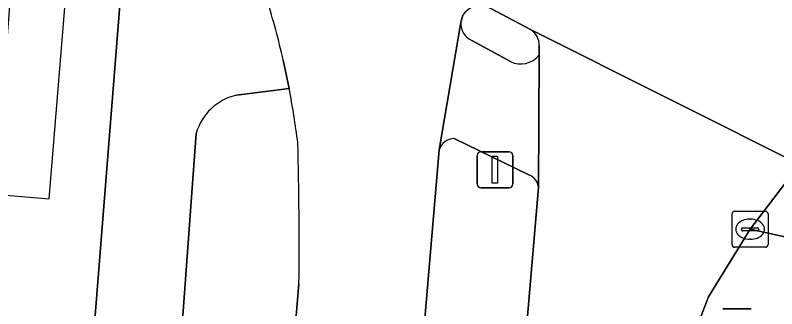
# Model space of a CAD drawing. Extents: x 159960 to 160866, y 382700 to 383354.
# Drawn here: x 160583.39 to 160604.59, y 383282.89 to 383291.06 of the extents above; entities that cross this region are included whole.
import ezdxf

# ---------------------------------------------------------------- set-up
doc = ezdxf.new("R2010")
doc.units = 0
for name, color, linetype in [('IMGEO_Groenvoorziening', 7, 'Continuous'), ('IMGEO_Kolk', 7, 'Continuous'), ('IMGEO_Pand_overbouw', 7, 'Continuous'), ('IMGEO_Rijbaan_lokaal_gesloten', 7, 'Continuous'), ('IMGEO_Rijbaan_lokaal_open', 7, 'Continuous'), ('IMGEO_Verkeerseiland_gesloten', 7, 'Continuous'), ('IMGEO_Verkeerseiland_groen', 7, 'Continuous'), ('IMGEO_Verkeersregelinstallatiepaal', 7, 'Continuous'), ('IMGEO_Voetpad_open', 7, 'Continuous')]:
    doc.layers.add(name, color=color, linetype=linetype)

msp = doc.modelspace()

# ---------------------------------------------------------------- linework, layer by layer
at = {"layer": 'IMGEO_Groenvoorziening'}
for points in [[(160591.017, 383289.024), (160589.555, 383288.84)], [(160588.427, 383287.775), (160587.953, 383281.304), (160589.125, 383281.211), (160591.107, 383281.066), (160591.194, 383282.474), (160591.289, 383283.589)]]:
    msp.add_lwpolyline(points, dxfattribs=at)
for centre, radius, start, end in [((160567.916, 383284.569), 23.526, 7.1845, 10.9163), ((160589.888, 383287.357), 1.519, 102.6581, 164.0508), ((160487.343, 383284.729), 103.952, 359.37191, 1.53382)]:
    msp.add_arc(centre, radius, start, end, dxfattribs=at)
at = {"layer": 'IMGEO_Kolk'}
for p, q in [((160603.345, 383284.681), (160603.345, 383285.533)), ((160603.42, 383285.607), (160604.272, 383285.607)), ((160604.346, 383285.533), (160604.346, 383284.681)), ((160603.833, 383285.387), (160603.858, 383285.387)), ((160603.604, 383285.101), (160603.604, 383285.113)), ((160604.042, 383285.064), (160603.644, 383285.064)), ((160603.647, 383285.15), (160604.045, 383285.15)), ((160604.088, 383285.113), (160604.088, 383285.101)), ((160603.856, 383284.827), (160603.831, 383284.827)), ((160604.272, 383284.607), (160603.42, 383284.607))]:
    msp.add_line(p, q, dxfattribs=at)
for points in [[(160603.345, 383284.681), (160603.345, 383285.533)], [(160603.42, 383285.607), (160604.272, 383285.607)], [(160604.346, 383285.533), (160604.346, 383284.681)], [(160604.272, 383284.607), (160603.42, 383284.607)]]:
    msp.add_lwpolyline(points, dxfattribs=at)
for centre, radius, start, end in [((160603.422, 383285.531), 0.0765, 91.552, 178.448), ((160603.422, 383285.531), 0.0765, 91.552, 178.448), ((160604.27, 383285.531), 0.0765, 1.552, 88.448), ((160604.27, 383285.531), 0.0765, 1.552, 88.448), ((160603.644, 383285.11), 0.0403, 85.8775, 175.7526), ((160603.641, 383285.1), 0.0366, 178.938, 274.7102), ((160604.045, 383285.107), 0.043, 264.8664, 352.4533), ((160604.049, 383285.112), 0.0386, 1.7309, 96.639), ((160603.422, 383284.683), 0.0765, 181.552, 268.448), ((160603.422, 383284.683), 0.0765, 181.552, 268.448), ((160604.27, 383284.683), 0.0765, 271.552, 358.448), ((160604.27, 383284.683), 0.0765, 271.552, 358.448)]:
    msp.add_arc(centre, radius, start, end, dxfattribs=at)
for centre, major_axis, ratio, start_param, end_param in [((160603.832, 383285.107), (-0.387, 0.002), 0.722429, 4.712389, 7.853982), ((160603.857, 383285.107), (-0.39, 0.002), 0.717154, 1.570796, 4.712389)]:
    msp.add_ellipse(centre, major_axis=major_axis, ratio=ratio, start_param=start_param, end_param=end_param, dxfattribs=at)
at = {"layer": 'IMGEO_Pand_overbouw'}
msp.add_lwpolyline([(160584.826, 383291.967), (160584.879, 383292.623), (160584.779, 383292.636), (160583.35, 383292.828), (160582.801, 383286.083), (160584.337, 383285.953)], close=True, dxfattribs=at)
at = {"layer": 'IMGEO_Rijbaan_lokaal_gesloten'}
msp.add_lwpolyline([(160465.717, 383312.698), (160465.869, 383314.101), (160471.121, 383313.593), (160471.711, 383313.553), (160475.178, 383313.319), (160479.948, 383312.866), (160486.143, 383312.03), (160504.619, 383309.508), (160531.757, 383305.943), (160561.582, 383301.939), (160581.264, 383299.361), (160581.134, 383298.127), (160583.553, 383297.793), (160585.468, 383297.226), (160586.029, 383296.936), (160596.472, 383291.33), (160597.738, 383290.663), (160605.454, 383286.799), (160608.283, 383288.905)], dxfattribs=at)
at = {"layer": 'IMGEO_Rijbaan_lokaal_open'}
for points in [[(160593.659, 383269.43), (160593.837, 383271.411), (160594.097, 383274.436), (160595.193, 383287.318), (160595.796, 383290.863), (160595.853, 383291.063)], [(160600.971, 383266.589), (160601.794, 383276.303), (160602.304, 383282.068), (160602.324, 383282.29), (160602.685, 383283.223), (160603.846, 383285.107), (160605.014, 383286.637), (160605.454, 383286.799), (160597.738, 383290.663)], [(160597.975, 383290.219), (160597.974, 383289.957), (160597.955, 383286.268), (160597.012, 383275.191), (160596.663, 383271.188), (160596.499, 383269.191)], [(160590.851, 383289.813), (160591.017, 383289.024)], [(160591.289, 383283.589), (160591.194, 383282.474), (160591.107, 383281.066), (160590.749, 383275.275), (160590.291, 383269.602), (160590.279, 383269.46), (160589.799, 383263.517), (160589.714, 383262.461), (160589.652, 383261.774), (160589.508, 383260.177), (160588.952, 383254.011), (160588.498, 383248.477), (160588.496, 383248.453), (160587.783, 383240.496), (160587.421, 383236.457), (160587.346, 383235.819), (160587.185, 383234.463), (160587.161, 383232.265), (160587.701, 383227.093), (160587.897, 383225.898), (160588.179, 383224.135), (160588.259, 383223.756), (160587.803, 383217.766)]]:
    msp.add_lwpolyline(points, dxfattribs=at)
for centre, radius, start, end in [((160567.986, 383284.604), 23.451, 12.8335, 17.0677), ((160596.356, 383290.748), 0.593, 78.7135, 147.9515), ((160597.473, 383290.236), 0.502, 358.0372, 58.1479), ((160567.916, 383284.569), 23.526, 7.1845, 10.9163), ((160487.343, 383284.729), 103.952, 359.37191, 1.53382)]:
    msp.add_arc(centre, radius, start, end, dxfattribs=at)
at = {"layer": 'IMGEO_Verkeerseiland_gesloten'}
for points in [[(160597.738, 383290.663), (160596.472, 383291.33)], [(160595.853, 383291.063), (160595.796, 383290.863)], [(160596.103, 383290.361), (160597.173, 383289.771)], [(160597.974, 383289.957), (160597.975, 383290.219)]]:
    msp.add_lwpolyline(points, dxfattribs=at)
for centre, radius, start, end in [((160596.356, 383290.748), 0.593, 78.7135, 147.9515), ((160596.301, 383290.827), 0.506, 175.9265, 246.9695), ((160597.473, 383290.236), 0.502, 358.0372, 58.1479), ((160597.459, 383290.357), 0.652, 243.9988, 322.1471)]:
    msp.add_arc(centre, radius, start, end, dxfattribs=at)
at = {"layer": 'IMGEO_Verkeerseiland_groen'}
for points in [[(160597.689, 383286.62), (160595.608, 383287.63)], [(160595.193, 383287.318), (160594.097, 383274.436), (160593.837, 383271.411), (160593.659, 383269.43)], [(160596.499, 383269.191), (160596.663, 383271.188), (160597.012, 383275.191), (160597.955, 383286.268)]]:
    msp.add_lwpolyline(points, dxfattribs=at)
for centre, radius, start, end in [((160595.612, 383287.192), 0.438, 90.5567, 163.3155), ((160597.563, 383286.248), 0.393, 2.9084, 71.2469)]:
    msp.add_arc(centre, radius, start, end, dxfattribs=at)
at = {"layer": 'IMGEO_Verkeersregelinstallatiepaal'}
for p, q in [((160596.25, 383286.364), (160596.25, 383287.164)), ((160596.25, 383287.164), (160596.25, 383286.364)), ((160596.35, 383287.264), (160597.14, 383287.264)), ((160597.14, 383287.264), (160596.35, 383287.264)), ((160597.24, 383287.164), (160597.24, 383286.364)), ((160597.24, 383286.364), (160597.24, 383287.164)), ((160597.14, 383286.264), (160596.35, 383286.264)), ((160596.35, 383286.264), (160597.14, 383286.264)), ((160603.085, 383282.895), (160603.875, 383282.895)), ((160603.875, 383282.895), (160603.085, 383282.895))]:
    msp.add_line(p, q, dxfattribs=at)
msp.add_lwpolyline([(160596.67, 383287.139), (160596.82, 383287.139), (160596.82, 383286.389), (160596.67, 383286.389), (160596.67, 383287.139)], dxfattribs=at)
for centre, start, end in [((160596.35, 383287.164), 90, 180), ((160596.35, 383287.164), 90, 180), ((160597.14, 383287.164), 0, 90), ((160597.14, 383287.164), 360, 90), ((160596.35, 383286.364), 180, 270), ((160596.35, 383286.364), 180, 270), ((160597.14, 383286.364), 270, 0), ((160597.14, 383286.364), 270, 0)]:
    msp.add_arc(centre, 0.1, start, end, dxfattribs=at)
at = {"layer": 'IMGEO_Voetpad_open'}
for points in [[(160513.315, 383254.922), (160543.34, 383252.481), (160582.981, 383249.253), (160583.022, 383249.676), (160584.569, 383269.446), (160583.599, 383269.519), (160584.572, 383280.652), (160585.452, 383280.608), (160586.429, 383292.981), (160510.132, 383303.244)], [(160590.01, 383292.529), (160586.429, 383292.981), (160585.452, 383280.608), (160585.404, 383279.996), (160586.784, 383279.877), (160585.9, 383269.316), (160584.569, 383269.446), (160583.022, 383249.676), (160582.981, 383249.253), (160582.88, 383247.781), (160582.344, 383240.936), (160581.98, 383236.274), (160579.082, 383201.597), (160578.819, 383198.623), (160581.011, 383197.801), (160581.574, 383202.42), (160582.177, 383209.489), (160582.317, 383211.506), (160583.342, 383223.457), (160583.628, 383227.471), (160587.701, 383227.093), (160587.161, 383232.265)], [(160595.796, 383290.863), (160595.193, 383287.318)], [(160597.173, 383289.771), (160596.103, 383290.361)], [(160597.955, 383286.268), (160597.974, 383289.957)], [(160589.555, 383288.84), (160591.017, 383289.024), (160590.851, 383289.813)], [(160590.152, 383269.471), (160590.279, 383269.46), (160590.291, 383269.602), (160588.227, 383269.737), (160589.125, 383281.211), (160587.953, 383281.304), (160588.427, 383287.775)], [(160595.608, 383287.63), (160597.689, 383286.62)], [(160609.485, 383285.75), (160607.534, 383286.15), (160605.454, 383286.799), (160605.014, 383286.637), (160603.846, 383285.107), (160607.156, 383284.378), (160668.729, 383276.524)], [(160607.156, 383284.378), (160603.846, 383285.107), (160602.685, 383283.223), (160602.324, 383282.29), (160602.304, 383282.068), (160603.919, 383281.948), (160603.504, 383277.414), (160603.251, 383275.145), (160602.112, 383260.689), (160599.116, 383260.897), (160598.968, 383259.204), (160601.978, 383258.994), (160600.613, 383257.967), (160599.578, 383246.145), (160600.681, 383244.836), (160599.57, 383231.818), (160596.574, 383232.097), (160596.51, 383231.3), (160596.313, 383230.372), (160595.34, 383227.573), (160599.21, 383227.248), (160598.751, 383221.072), (160601.07, 383221.342), (160605.124, 383221.033)]]:
    msp.add_lwpolyline(points, dxfattribs=at)
for centre, radius, start, end in [((160567.986, 383284.604), 23.451, 12.8335, 17.0677), ((160596.301, 383290.827), 0.506, 175.9265, 246.9695), ((160597.459, 383290.357), 0.652, 243.9988, 322.1471), ((160589.888, 383287.357), 1.519, 102.6581, 164.0508), ((160595.612, 383287.192), 0.438, 90.5567, 163.3155), ((160597.563, 383286.248), 0.393, 2.9084, 71.2469)]:
    msp.add_arc(centre, radius, start, end, dxfattribs=at)

doc.saveas('drawing.dxf')
